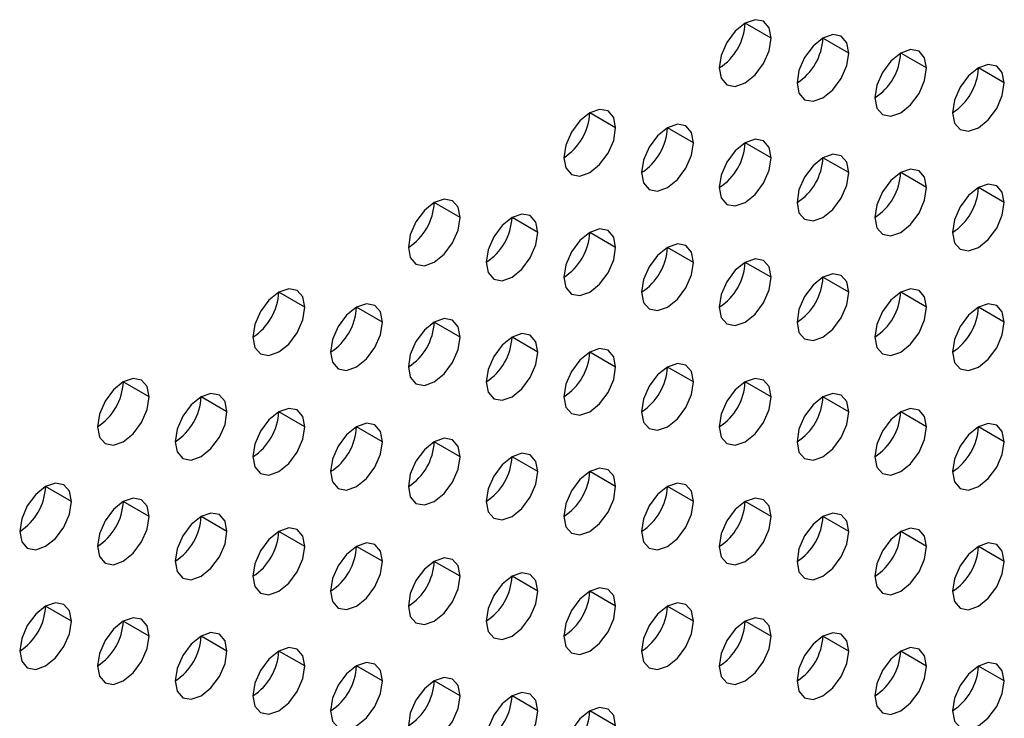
# Model space of a CAD drawing. Header units: millimetres. Extents: x 0 to 1118, y 0 to 864.
# Tile 327 of 438: x 1000.53 to 1003.22, y 664.17 to 666.08. Entities that reach past the tile are written whole.
import ezdxf

# ---------------------------------------------------------------- set-up
doc = ezdxf.new("R2010")
doc.units = ezdxf.units.MM

msp = doc.modelspace()

# ---------------------------------------------------------------- linework, layer by layer
at = {"color": 7, "linetype": 'Continuous', "lineweight": 25}
for p, q in [((1002.5844, 666.0273), (1002.5137, 666.0681)), ((1002.7965, 665.9865), (1002.7258, 666.0273)), ((1003.0087, 665.9456), (1002.938, 665.9864)), ((1003.2208, 665.9048), (1003.1501, 665.9456)), ((1002.1601, 665.7824), (1002.0894, 665.8232)), ((1002.3723, 665.7415), (1002.3016, 665.7824)), ((1002.5844, 665.7007), (1002.5137, 665.7415)), ((1002.7965, 665.6598), (1002.7258, 665.7007)), ((1003.0087, 665.619), (1002.938, 665.6598)), ((1003.2208, 665.5781), (1003.1501, 665.619)), ((1001.7359, 665.5375), (1001.6652, 665.5783)), ((1001.948, 665.4966), (1001.8773, 665.5374)), ((1002.1601, 665.4558), (1002.0894, 665.4966)), ((1002.3723, 665.4149), (1002.3016, 665.4557)), ((1002.5844, 665.3741), (1002.5137, 665.4149)), ((1002.7965, 665.3332), (1002.7258, 665.374)), ((1001.3116, 665.2925), (1001.2409, 665.3334)), ((1003.0087, 665.2924), (1002.938, 665.3332)), ((1001.5237, 665.2517), (1001.453, 665.2925)), ((1003.2208, 665.2515), (1003.1501, 665.2923)), ((1001.7359, 665.2108), (1001.6652, 665.2517)), ((1001.948, 665.17), (1001.8773, 665.2108)), ((1002.1601, 665.1291), (1002.0894, 665.17)), ((1002.3723, 665.0883), (1002.3016, 665.1291)), ((1000.8873, 665.0476), (1000.8166, 665.0884)), ((1002.5844, 665.0475), (1002.5137, 665.0883)), ((1001.0995, 665.0068), (1001.0288, 665.0476)), ((1002.7965, 665.0066), (1002.7258, 665.0474)), ((1001.3116, 664.9659), (1001.2409, 665.0067)), ((1003.0087, 664.9658), (1002.938, 665.0066)), ((1001.5237, 664.9251), (1001.453, 664.9659)), ((1003.2208, 664.9249), (1003.1501, 664.9657)), ((1001.7359, 664.8842), (1001.6652, 664.925)), ((1001.948, 664.8434), (1001.8773, 664.8842)), ((1002.1601, 664.8025), (1002.0894, 664.8434)), ((1000.6752, 664.7618), (1000.6045, 664.8027)), ((1002.3723, 664.7617), (1002.3016, 664.8025)), ((1000.8873, 664.721), (1000.8166, 664.7618)), ((1002.5844, 664.7208), (1002.5137, 664.7617)), ((1001.0995, 664.6801), (1001.0288, 664.721)), ((1002.7965, 664.68), (1002.7258, 664.7208)), ((1001.3116, 664.6393), (1001.2409, 664.6801)), ((1003.0087, 664.6391), (1002.938, 664.68)), ((1001.5237, 664.5985), (1001.453, 664.6393)), ((1003.2208, 664.5983), (1003.1501, 664.6391)), ((1001.7359, 664.5576), (1001.6652, 664.5984)), ((1001.948, 664.5168), (1001.8773, 664.5576)), ((1002.1601, 664.4759), (1002.0894, 664.5167)), ((1000.6752, 664.4352), (1000.6045, 664.476)), ((1002.3723, 664.4351), (1002.3016, 664.4759)), ((1000.8873, 664.3944), (1000.8166, 664.4352)), ((1002.5844, 664.3942), (1002.5137, 664.435)), ((1001.0995, 664.3535), (1001.0288, 664.3944)), ((1002.7965, 664.3534), (1002.7258, 664.3942)), ((1001.3116, 664.3127), (1001.2409, 664.3535)), ((1003.0087, 664.3125), (1002.938, 664.3533)), ((1001.5237, 664.2718), (1001.453, 664.3127)), ((1003.2208, 664.2717), (1003.1501, 664.3125)), ((1001.7359, 664.231), (1001.6652, 664.2718)), ((1001.948, 664.1901), (1001.8773, 664.231)), ((1002.1601, 664.1493), (1002.0894, 664.1901))]:
    msp.add_line(p, q, dxfattribs=at)
at = {"color": 7, "linetype": 'Continuous', "lineweight": 25, "flags": 128}
for points in [[(1002.5844, 666.0273), (1002.579, 666.0554), (1002.5637, 666.0731), (1002.5408, 666.0775), (1002.5137, 666.0681), (1002.4866, 666.0463), (1002.4637, 666.0154), (1002.4484, 665.98), (1002.443, 665.9457)], [(1002.7965, 665.9865), (1002.7912, 666.0146), (1002.7758, 666.0322), (1002.7529, 666.0367), (1002.7258, 666.0273), (1002.6988, 666.0055), (1002.6758, 665.9745), (1002.6605, 665.9392), (1002.6551, 665.9048)], [(1002.443, 665.9457), (1002.4484, 665.9175), (1002.4637, 665.8999), (1002.4866, 665.8954), (1002.5137, 665.9048), (1002.5408, 665.9267), (1002.5637, 665.9576), (1002.579, 665.9929), (1002.5844, 666.0273)], [(1002.6551, 665.9048), (1002.6605, 665.8767), (1002.6758, 665.859), (1002.6988, 665.8546), (1002.7258, 665.864), (1002.7529, 665.8858), (1002.7758, 665.9168), (1002.7912, 665.9521), (1002.7965, 665.9865)], [(1003.0087, 665.9456), (1003.0033, 665.9737), (1002.988, 665.9914), (1002.965, 665.9958), (1002.938, 665.9864), (1002.9109, 665.9646), (1002.888, 665.9337), (1002.8726, 665.8983), (1002.8672, 665.864)], [(1003.2208, 665.9048), (1003.2154, 665.9329), (1003.2001, 665.9505), (1003.1771, 665.955), (1003.1501, 665.9456), (1003.123, 665.9238), (1003.1001, 665.8928), (1003.0848, 665.8575), (1003.0794, 665.8231)], [(1002.8672, 665.864), (1002.8726, 665.8358), (1002.888, 665.8182), (1002.9109, 665.8137), (1002.938, 665.8231), (1002.965, 665.845), (1002.988, 665.8759), (1003.0033, 665.9113), (1003.0087, 665.9456)], [(1003.0794, 665.8231), (1003.0848, 665.795), (1003.1001, 665.7773), (1003.123, 665.7729), (1003.1501, 665.7823), (1003.1771, 665.8041), (1003.2001, 665.8351), (1003.2154, 665.8704), (1003.2208, 665.9048)], [(1002.1601, 665.7824), (1002.1548, 665.8105), (1002.1394, 665.8282), (1002.1165, 665.8326), (1002.0894, 665.8232), (1002.0624, 665.8014), (1002.0394, 665.7704), (1002.0241, 665.7351), (1002.0187, 665.7007)], [(1002.3723, 665.7415), (1002.3669, 665.7697), (1002.3516, 665.7873), (1002.3286, 665.7918), (1002.3016, 665.7824), (1002.2745, 665.7605), (1002.2516, 665.7296), (1002.2362, 665.6942), (1002.2308, 665.6599)], [(1002.0187, 665.7007), (1002.0241, 665.6726), (1002.0394, 665.655), (1002.0624, 665.6505), (1002.0894, 665.6599), (1002.1165, 665.6817), (1002.1394, 665.7127), (1002.1548, 665.748), (1002.1601, 665.7824)], [(1002.2308, 665.6599), (1002.2362, 665.6318), (1002.2516, 665.6141), (1002.2745, 665.6097), (1002.3016, 665.6191), (1002.3286, 665.6409), (1002.3516, 665.6718), (1002.3669, 665.7072), (1002.3723, 665.7415)], [(1002.5844, 665.7007), (1002.579, 665.7288), (1002.5637, 665.7465), (1002.5408, 665.7509), (1002.5137, 665.7415), (1002.4866, 665.7197), (1002.4637, 665.6887), (1002.4484, 665.6534), (1002.443, 665.619)], [(1002.7965, 665.6598), (1002.7912, 665.688), (1002.7758, 665.7056), (1002.7529, 665.7101), (1002.7258, 665.7007), (1002.6988, 665.6788), (1002.6758, 665.6479), (1002.6605, 665.6126), (1002.6551, 665.5782)], [(1002.443, 665.619), (1002.4484, 665.5909), (1002.4637, 665.5733), (1002.4866, 665.5688), (1002.5137, 665.5782), (1002.5408, 665.6), (1002.5637, 665.631), (1002.579, 665.6663), (1002.5844, 665.7007)], [(1002.6551, 665.5782), (1002.6605, 665.5501), (1002.6758, 665.5324), (1002.6988, 665.528), (1002.7258, 665.5374), (1002.7529, 665.5592), (1002.7758, 665.5901), (1002.7912, 665.6255), (1002.7965, 665.6598)], [(1003.0087, 665.619), (1003.0033, 665.6471), (1002.988, 665.6648), (1002.965, 665.6692), (1002.938, 665.6598), (1002.9109, 665.638), (1002.888, 665.607), (1002.8726, 665.5717), (1002.8672, 665.5374)], [(1003.2208, 665.5781), (1003.2154, 665.6063), (1003.2001, 665.6239), (1003.1771, 665.6284), (1003.1501, 665.619), (1003.123, 665.5971), (1003.1001, 665.5662), (1003.0848, 665.5309), (1003.0794, 665.4965)], [(1002.8672, 665.5374), (1002.8726, 665.5092), (1002.888, 665.4916), (1002.9109, 665.4871), (1002.938, 665.4965), (1002.965, 665.5184), (1002.988, 665.5493), (1003.0033, 665.5846), (1003.0087, 665.619)], [(1001.7359, 665.5375), (1001.7305, 665.5656), (1001.7152, 665.5832), (1001.6922, 665.5877), (1001.6652, 665.5783), (1001.6381, 665.5565), (1001.6152, 665.5255), (1001.5998, 665.4902), (1001.5945, 665.4558)], [(1003.0794, 665.4965), (1003.0848, 665.4684), (1003.1001, 665.4507), (1003.123, 665.4463), (1003.1501, 665.4557), (1003.1771, 665.4775), (1003.2001, 665.5085), (1003.2154, 665.5438), (1003.2208, 665.5781)], [(1001.948, 665.4966), (1001.9426, 665.5248), (1001.9273, 665.5424), (1001.9044, 665.5468), (1001.8773, 665.5374), (1001.8502, 665.5156), (1001.8273, 665.4847), (1001.812, 665.4493), (1001.8066, 665.415)], [(1001.5945, 665.4558), (1001.5998, 665.4277), (1001.6152, 665.41), (1001.6381, 665.4056), (1001.6652, 665.415), (1001.6922, 665.4368), (1001.7152, 665.4678), (1001.7305, 665.5031), (1001.7359, 665.5375)], [(1001.8066, 665.415), (1001.812, 665.3868), (1001.8273, 665.3692), (1001.8502, 665.3647), (1001.8773, 665.3741), (1001.9044, 665.396), (1001.9273, 665.4269), (1001.9426, 665.4623), (1001.948, 665.4966)], [(1002.1601, 665.4558), (1002.1548, 665.4839), (1002.1394, 665.5015), (1002.1165, 665.506), (1002.0894, 665.4966), (1002.0624, 665.4748), (1002.0394, 665.4438), (1002.0241, 665.4085), (1002.0187, 665.3741)], [(1002.3723, 665.4149), (1002.3669, 665.4431), (1002.3516, 665.4607), (1002.3286, 665.4652), (1002.3016, 665.4557), (1002.2745, 665.4339), (1002.2516, 665.403), (1002.2362, 665.3676), (1002.2308, 665.3333)], [(1002.0187, 665.3741), (1002.0241, 665.346), (1002.0394, 665.3283), (1002.0624, 665.3239), (1002.0894, 665.3333), (1002.1165, 665.3551), (1002.1394, 665.3861), (1002.1548, 665.4214), (1002.1601, 665.4558)], [(1002.2308, 665.3333), (1002.2362, 665.3051), (1002.2516, 665.2875), (1002.2745, 665.283), (1002.3016, 665.2924), (1002.3286, 665.3143), (1002.3516, 665.3452), (1002.3669, 665.3806), (1002.3723, 665.4149)], [(1002.5844, 665.3741), (1002.579, 665.4022), (1002.5637, 665.4199), (1002.5408, 665.4243), (1002.5137, 665.4149), (1002.4866, 665.3931), (1002.4637, 665.3621), (1002.4484, 665.3268), (1002.443, 665.2924)], [(1002.7965, 665.3332), (1002.7912, 665.3614), (1002.7758, 665.379), (1002.7529, 665.3835), (1002.7258, 665.3741), (1002.6988, 665.3522), (1002.6758, 665.3213), (1002.6605, 665.2859), (1002.6551, 665.2516)], [(1002.443, 665.2924), (1002.4484, 665.2643), (1002.4637, 665.2466), (1002.4866, 665.2422), (1002.5137, 665.2516), (1002.5408, 665.2734), (1002.5637, 665.3044), (1002.579, 665.3397), (1002.5844, 665.3741)], [(1001.3116, 665.2925), (1001.3062, 665.3207), (1001.2909, 665.3383), (1001.268, 665.3428), (1001.2409, 665.3334), (1001.2138, 665.3115), (1001.1909, 665.2806), (1001.1756, 665.2452), (1001.1702, 665.2109)], [(1002.6551, 665.2516), (1002.6605, 665.2234), (1002.6758, 665.2058), (1002.6988, 665.2013), (1002.7258, 665.2107), (1002.7529, 665.2326), (1002.7758, 665.2635), (1002.7912, 665.2989), (1002.7965, 665.3332)], [(1003.0087, 665.2924), (1003.0033, 665.3205), (1002.988, 665.3382), (1002.965, 665.3426), (1002.938, 665.3332), (1002.9109, 665.3114), (1002.888, 665.2804), (1002.8726, 665.2451), (1002.8672, 665.2107)], [(1001.1702, 665.2109), (1001.1756, 665.1828), (1001.1909, 665.1651), (1001.2138, 665.1607), (1001.2409, 665.1701), (1001.268, 665.1919), (1001.2909, 665.2228), (1001.3062, 665.2582), (1001.3116, 665.2925)], [(1001.5237, 665.2517), (1001.5184, 665.2798), (1001.503, 665.2975), (1001.4801, 665.3019), (1001.453, 665.2925), (1001.426, 665.2707), (1001.403, 665.2397), (1001.3877, 665.2044), (1001.3823, 665.17)], [(1002.8672, 665.2107), (1002.8726, 665.1826), (1002.888, 665.165), (1002.9109, 665.1605), (1002.938, 665.1699), (1002.965, 665.1917), (1002.988, 665.2227), (1003.0033, 665.258), (1003.0087, 665.2924)], [(1003.2208, 665.2515), (1003.2154, 665.2797), (1003.2001, 665.2973), (1003.1771, 665.3018), (1003.1501, 665.2924), (1003.123, 665.2705), (1003.1001, 665.2396), (1003.0848, 665.2042), (1003.0794, 665.1699)], [(1001.3823, 665.17), (1001.3877, 665.1419), (1001.403, 665.1243), (1001.426, 665.1198), (1001.453, 665.1292), (1001.4801, 665.151), (1001.503, 665.182), (1001.5184, 665.2173), (1001.5237, 665.2517)], [(1001.7359, 665.2108), (1001.7305, 665.239), (1001.7152, 665.2566), (1001.6922, 665.2611), (1001.6652, 665.2517), (1001.6381, 665.2298), (1001.6152, 665.1989), (1001.5998, 665.1636), (1001.5945, 665.1292)], [(1003.0794, 665.1699), (1003.0848, 665.1417), (1003.1001, 665.1241), (1003.123, 665.1196), (1003.1501, 665.1291), (1003.1771, 665.1509), (1003.2001, 665.1818), (1003.2154, 665.2172), (1003.2208, 665.2515)], [(1001.5945, 665.1292), (1001.5998, 665.1011), (1001.6152, 665.0834), (1001.6381, 665.079), (1001.6652, 665.0884), (1001.6922, 665.1102), (1001.7152, 665.1411), (1001.7305, 665.1765), (1001.7359, 665.2108)], [(1001.948, 665.17), (1001.9426, 665.1981), (1001.9273, 665.2158), (1001.9044, 665.2202), (1001.8773, 665.2108), (1001.8502, 665.189), (1001.8273, 665.158), (1001.812, 665.1227), (1001.8066, 665.0884)], [(1001.8066, 665.0884), (1001.812, 665.0602), (1001.8273, 665.0426), (1001.8502, 665.0381), (1001.8773, 665.0475), (1001.9044, 665.0694), (1001.9273, 665.1003), (1001.9426, 665.1356), (1001.948, 665.17)], [(1002.1601, 665.1291), (1002.1548, 665.1573), (1002.1394, 665.1749), (1002.1165, 665.1794), (1002.0894, 665.17), (1002.0624, 665.1481), (1002.0394, 665.1172), (1002.0241, 665.0819), (1002.0187, 665.0475)], [(1002.0187, 665.0475), (1002.0241, 665.0194), (1002.0394, 665.0017), (1002.0624, 664.9973), (1002.0894, 665.0067), (1002.1165, 665.0285), (1002.1394, 665.0595), (1002.1548, 665.0948), (1002.1601, 665.1291)], [(1002.3723, 665.0883), (1002.3669, 665.1164), (1002.3516, 665.1341), (1002.3286, 665.1385), (1002.3016, 665.1291), (1002.2745, 665.1073), (1002.2516, 665.0764), (1002.2362, 665.041), (1002.2308, 665.0067)], [(1000.8873, 665.0476), (1000.882, 665.0758), (1000.8666, 665.0934), (1000.8437, 665.0979), (1000.8166, 665.0884), (1000.7896, 665.0666), (1000.7666, 665.0357), (1000.7513, 665.0003), (1000.7459, 664.966)], [(1002.2308, 665.0067), (1002.2362, 664.9785), (1002.2516, 664.9609), (1002.2745, 664.9564), (1002.3016, 664.9658), (1002.3286, 664.9877), (1002.3516, 665.0186), (1002.3669, 665.0539), (1002.3723, 665.0883)], [(1002.5844, 665.0475), (1002.579, 665.0756), (1002.5637, 665.0932), (1002.5408, 665.0977), (1002.5137, 665.0883), (1002.4866, 665.0664), (1002.4637, 665.0355), (1002.4484, 665.0002), (1002.443, 664.9658)], [(1000.7459, 664.966), (1000.7513, 664.9378), (1000.7666, 664.9202), (1000.7896, 664.9157), (1000.8166, 664.9251), (1000.8437, 664.947), (1000.8666, 664.9779), (1000.882, 665.0133), (1000.8873, 665.0476)], [(1001.0995, 665.0068), (1001.0941, 665.0349), (1001.0788, 665.0525), (1001.0558, 665.057), (1001.0288, 665.0476), (1001.0017, 665.0258), (1000.9788, 664.9948), (1000.9634, 664.9595), (1000.9581, 664.9251)], [(1002.443, 664.9658), (1002.4484, 664.9377), (1002.4637, 664.92), (1002.4866, 664.9156), (1002.5137, 664.925), (1002.5408, 664.9468), (1002.5637, 664.9778), (1002.579, 665.0131), (1002.5844, 665.0475)], [(1002.7965, 665.0066), (1002.7912, 665.0347), (1002.7758, 665.0524), (1002.7529, 665.0568), (1002.7258, 665.0474), (1002.6988, 665.0256), (1002.6758, 664.9947), (1002.6605, 664.9593), (1002.6551, 664.925)], [(1001.3116, 664.9659), (1001.3062, 664.9941), (1001.2909, 665.0117), (1001.268, 665.0162), (1001.2409, 665.0068), (1001.2138, 664.9849), (1001.1909, 664.954), (1001.1756, 664.9186), (1001.1702, 664.8843)], [(1003.0087, 664.9658), (1003.0033, 664.9939), (1002.988, 665.0115), (1002.965, 665.016), (1002.938, 665.0066), (1002.9109, 664.9848), (1002.888, 664.9538), (1002.8726, 664.9185), (1002.8672, 664.8841)], [(1000.9581, 664.9251), (1000.9634, 664.897), (1000.9788, 664.8793), (1001.0017, 664.8749), (1001.0288, 664.8843), (1001.0558, 664.9061), (1001.0788, 664.9371), (1001.0941, 664.9724), (1001.0995, 665.0068)], [(1002.6551, 664.925), (1002.6605, 664.8968), (1002.6758, 664.8792), (1002.6988, 664.8747), (1002.7258, 664.8841), (1002.7529, 664.906), (1002.7758, 664.9369), (1002.7912, 664.9723), (1002.7965, 665.0066)], [(1001.1702, 664.8843), (1001.1756, 664.8561), (1001.1909, 664.8385), (1001.2138, 664.834), (1001.2409, 664.8434), (1001.268, 664.8653), (1001.2909, 664.8962), (1001.3062, 664.9316), (1001.3116, 664.9659)], [(1001.5237, 664.9251), (1001.5184, 664.9532), (1001.503, 664.9709), (1001.4801, 664.9753), (1001.453, 664.9659), (1001.426, 664.9441), (1001.403, 664.9131), (1001.3877, 664.8778), (1001.3823, 664.8434)], [(1002.8672, 664.8841), (1002.8726, 664.856), (1002.888, 664.8383), (1002.9109, 664.8339), (1002.938, 664.8433), (1002.965, 664.8651), (1002.988, 664.8961), (1003.0033, 664.9314), (1003.0087, 664.9658)], [(1003.2208, 664.9249), (1003.2154, 664.9531), (1003.2001, 664.9707), (1003.1771, 664.9752), (1003.1501, 664.9657), (1003.123, 664.9439), (1003.1001, 664.913), (1003.0848, 664.8776), (1003.0794, 664.8433)], [(1001.7359, 664.8842), (1001.7305, 664.9124), (1001.7152, 664.93), (1001.6922, 664.9345), (1001.6652, 664.9251), (1001.6381, 664.9032), (1001.6152, 664.8723), (1001.5998, 664.8369), (1001.5945, 664.8026)], [(1001.3823, 664.8434), (1001.3877, 664.8153), (1001.403, 664.7976), (1001.426, 664.7932), (1001.453, 664.8026), (1001.4801, 664.8244), (1001.503, 664.8554), (1001.5184, 664.8907), (1001.5237, 664.9251)], [(1003.0794, 664.8433), (1003.0848, 664.8151), (1003.1001, 664.7975), (1003.123, 664.793), (1003.1501, 664.8024), (1003.1771, 664.8243), (1003.2001, 664.8552), (1003.2154, 664.8906), (1003.2208, 664.9249)], [(1001.5945, 664.8026), (1001.5998, 664.7744), (1001.6152, 664.7568), (1001.6381, 664.7523), (1001.6652, 664.7617), (1001.6922, 664.7836), (1001.7152, 664.8145), (1001.7305, 664.8499), (1001.7359, 664.8842)], [(1001.948, 664.8434), (1001.9426, 664.8715), (1001.9273, 664.8892), (1001.9044, 664.8936), (1001.8773, 664.8842), (1001.8502, 664.8624), (1001.8273, 664.8314), (1001.812, 664.7961), (1001.8066, 664.7617)], [(1002.1601, 664.8025), (1002.1548, 664.8307), (1002.1394, 664.8483), (1002.1165, 664.8528), (1002.0894, 664.8434), (1002.0624, 664.8215), (1002.0394, 664.7906), (1002.0241, 664.7552), (1002.0187, 664.7209)], [(1001.8066, 664.7617), (1001.812, 664.7336), (1001.8273, 664.716), (1001.8502, 664.7115), (1001.8773, 664.7209), (1001.9044, 664.7427), (1001.9273, 664.7737), (1001.9426, 664.809), (1001.948, 664.8434)], [(1000.6752, 664.7618), (1000.6698, 664.79), (1000.6545, 664.8076), (1000.6316, 664.8121), (1000.6045, 664.8027), (1000.5774, 664.7808), (1000.5545, 664.7499), (1000.5392, 664.7146), (1000.5338, 664.6802)], [(1002.0187, 664.7209), (1002.0241, 664.6927), (1002.0394, 664.6751), (1002.0624, 664.6706), (1002.0894, 664.6801), (1002.1165, 664.7019), (1002.1394, 664.7328), (1002.1548, 664.7682), (1002.1601, 664.8025)], [(1002.3723, 664.7617), (1002.3669, 664.7898), (1002.3516, 664.8075), (1002.3286, 664.8119), (1002.3016, 664.8025), (1002.2745, 664.7807), (1002.2516, 664.7497), (1002.2362, 664.7144), (1002.2308, 664.68)], [(1000.8873, 664.721), (1000.882, 664.7491), (1000.8666, 664.7668), (1000.8437, 664.7712), (1000.8166, 664.7618), (1000.7896, 664.74), (1000.7666, 664.709), (1000.7513, 664.6737), (1000.7459, 664.6394)], [(1002.5844, 664.7208), (1002.579, 664.749), (1002.5637, 664.7666), (1002.5408, 664.7711), (1002.5137, 664.7617), (1002.4866, 664.7398), (1002.4637, 664.7089), (1002.4484, 664.6736), (1002.443, 664.6392)], [(1000.5338, 664.6802), (1000.5392, 664.6521), (1000.5545, 664.6344), (1000.5774, 664.63), (1000.6045, 664.6394), (1000.6316, 664.6612), (1000.6545, 664.6921), (1000.6698, 664.7275), (1000.6752, 664.7618)], [(1002.2308, 664.68), (1002.2362, 664.6519), (1002.2516, 664.6343), (1002.2745, 664.6298), (1002.3016, 664.6392), (1002.3286, 664.661), (1002.3516, 664.692), (1002.3669, 664.7273), (1002.3723, 664.7617)], [(1000.7459, 664.6394), (1000.7513, 664.6112), (1000.7666, 664.5936), (1000.7896, 664.5891), (1000.8166, 664.5985), (1000.8437, 664.6204), (1000.8666, 664.6513), (1000.882, 664.6866), (1000.8873, 664.721)], [(1001.0995, 664.6801), (1001.0941, 664.7083), (1001.0788, 664.7259), (1001.0558, 664.7304), (1001.0288, 664.721), (1001.0017, 664.6991), (1000.9788, 664.6682), (1000.9634, 664.6329), (1000.9581, 664.5985)], [(1002.443, 664.6392), (1002.4484, 664.6111), (1002.4637, 664.5934), (1002.4866, 664.589), (1002.5137, 664.5984), (1002.5408, 664.6202), (1002.5637, 664.6511), (1002.579, 664.6865), (1002.5844, 664.7208)], [(1002.7965, 664.68), (1002.7912, 664.7081), (1002.7758, 664.7258), (1002.7529, 664.7302), (1002.7258, 664.7208), (1002.6988, 664.699), (1002.6758, 664.668), (1002.6605, 664.6327), (1002.6551, 664.5983)], [(1001.3116, 664.6393), (1001.3062, 664.6674), (1001.2909, 664.6851), (1001.268, 664.6895), (1001.2409, 664.6801), (1001.2138, 664.6583), (1001.1909, 664.6274), (1001.1756, 664.592), (1001.1702, 664.5577)], [(1003.0087, 664.6391), (1003.0033, 664.6673), (1002.988, 664.6849), (1002.965, 664.6894), (1002.938, 664.68), (1002.9109, 664.6581), (1002.888, 664.6272), (1002.8726, 664.5919), (1002.8672, 664.5575)], [(1000.9581, 664.5985), (1000.9634, 664.5704), (1000.9788, 664.5527), (1001.0017, 664.5483), (1001.0288, 664.5577), (1001.0558, 664.5795), (1001.0788, 664.6105), (1001.0941, 664.6458), (1001.0995, 664.6801)], [(1002.6551, 664.5983), (1002.6605, 664.5702), (1002.6758, 664.5526), (1002.6988, 664.5481), (1002.7258, 664.5575), (1002.7529, 664.5794), (1002.7758, 664.6103), (1002.7912, 664.6456), (1002.7965, 664.68)], [(1001.1702, 664.5577), (1001.1756, 664.5295), (1001.1909, 664.5119), (1001.2138, 664.5074), (1001.2409, 664.5168), (1001.268, 664.5387), (1001.2909, 664.5696), (1001.3062, 664.6049), (1001.3116, 664.6393)], [(1001.5237, 664.5985), (1001.5184, 664.6266), (1001.503, 664.6442), (1001.4801, 664.6487), (1001.453, 664.6393), (1001.426, 664.6175), (1001.403, 664.5865), (1001.3877, 664.5512), (1001.3823, 664.5168)], [(1002.8672, 664.5575), (1002.8726, 664.5294), (1002.888, 664.5117), (1002.9109, 664.5073), (1002.938, 664.5167), (1002.965, 664.5385), (1002.988, 664.5694), (1003.0033, 664.6048), (1003.0087, 664.6391)], [(1003.2208, 664.5983), (1003.2154, 664.6264), (1003.2001, 664.6441), (1003.1771, 664.6485), (1003.1501, 664.6391), (1003.123, 664.6173), (1003.1001, 664.5863), (1003.0848, 664.551), (1003.0794, 664.5167)], [(1001.7359, 664.5576), (1001.7305, 664.5857), (1001.7152, 664.6034), (1001.6922, 664.6078), (1001.6652, 664.5984), (1001.6381, 664.5766), (1001.6152, 664.5457), (1001.5998, 664.5103), (1001.5945, 664.476)], [(1001.3823, 664.5168), (1001.3877, 664.4887), (1001.403, 664.471), (1001.426, 664.4666), (1001.453, 664.476), (1001.4801, 664.4978), (1001.503, 664.5288), (1001.5184, 664.5641), (1001.5237, 664.5985)], [(1003.0794, 664.5167), (1003.0848, 664.4885), (1003.1001, 664.4709), (1003.123, 664.4664), (1003.1501, 664.4758), (1003.1771, 664.4977), (1003.2001, 664.5286), (1003.2154, 664.5639), (1003.2208, 664.5983)], [(1001.5945, 664.476), (1001.5998, 664.4478), (1001.6152, 664.4302), (1001.6381, 664.4257), (1001.6652, 664.4351), (1001.6922, 664.457), (1001.7152, 664.4879), (1001.7305, 664.5233), (1001.7359, 664.5576)], [(1001.948, 664.5168), (1001.9426, 664.5449), (1001.9273, 664.5625), (1001.9044, 664.567), (1001.8773, 664.5576), (1001.8502, 664.5358), (1001.8273, 664.5048), (1001.812, 664.4695), (1001.8066, 664.4351)], [(1002.1601, 664.4759), (1002.1548, 664.5041), (1002.1394, 664.5217), (1002.1165, 664.5262), (1002.0894, 664.5167), (1002.0624, 664.4949), (1002.0394, 664.464), (1002.0241, 664.4286), (1002.0187, 664.3943)], [(1001.8066, 664.4351), (1001.812, 664.407), (1001.8273, 664.3893), (1001.8502, 664.3849), (1001.8773, 664.3943), (1001.9044, 664.4161), (1001.9273, 664.4471), (1001.9426, 664.4824), (1001.948, 664.5168)], [(1000.6752, 664.4352), (1000.6698, 664.4634), (1000.6545, 664.481), (1000.6316, 664.4855), (1000.6045, 664.4761), (1000.5774, 664.4542), (1000.5545, 664.4233), (1000.5392, 664.3879), (1000.5338, 664.3536)], [(1002.0187, 664.3943), (1002.0241, 664.3661), (1002.0394, 664.3485), (1002.0624, 664.344), (1002.0894, 664.3534), (1002.1165, 664.3753), (1002.1394, 664.4062), (1002.1548, 664.4416), (1002.1601, 664.4759)], [(1002.3723, 664.4351), (1002.3669, 664.4632), (1002.3516, 664.4808), (1002.3286, 664.4853), (1002.3016, 664.4759), (1002.2745, 664.4541), (1002.2516, 664.4231), (1002.2362, 664.3878), (1002.2308, 664.3534)], [(1000.8873, 664.3944), (1000.882, 664.4225), (1000.8666, 664.4402), (1000.8437, 664.4446), (1000.8166, 664.4352), (1000.7896, 664.4134), (1000.7666, 664.3824), (1000.7513, 664.3471), (1000.7459, 664.3127)], [(1002.5844, 664.3942), (1002.579, 664.4224), (1002.5637, 664.44), (1002.5408, 664.4445), (1002.5137, 664.4351), (1002.4866, 664.4132), (1002.4637, 664.3823), (1002.4484, 664.3469), (1002.443, 664.3126)], [(1000.5338, 664.3536), (1000.5392, 664.3254), (1000.5545, 664.3078), (1000.5774, 664.3033), (1000.6045, 664.3128), (1000.6316, 664.3346), (1000.6545, 664.3655), (1000.6698, 664.4009), (1000.6752, 664.4352)], [(1002.2308, 664.3534), (1002.2362, 664.3253), (1002.2516, 664.3076), (1002.2745, 664.3032), (1002.3016, 664.3126), (1002.3286, 664.3344), (1002.3516, 664.3654), (1002.3669, 664.4007), (1002.3723, 664.4351)], [(1000.7459, 664.3127), (1000.7513, 664.2846), (1000.7666, 664.267), (1000.7896, 664.2625), (1000.8166, 664.2719), (1000.8437, 664.2937), (1000.8666, 664.3247), (1000.882, 664.36), (1000.8873, 664.3944)], [(1001.0995, 664.3535), (1001.0941, 664.3817), (1001.0788, 664.3993), (1001.0558, 664.4038), (1001.0288, 664.3944), (1001.0017, 664.3725), (1000.9788, 664.3416), (1000.9634, 664.3062), (1000.9581, 664.2719)], [(1002.443, 664.3126), (1002.4484, 664.2844), (1002.4637, 664.2668), (1002.4866, 664.2623), (1002.5137, 664.2717), (1002.5408, 664.2936), (1002.5637, 664.3245), (1002.579, 664.3599), (1002.5844, 664.3942)], [(1002.7965, 664.3534), (1002.7912, 664.3815), (1002.7758, 664.3992), (1002.7529, 664.4036), (1002.7258, 664.3942), (1002.6988, 664.3724), (1002.6758, 664.3414), (1002.6605, 664.3061), (1002.6551, 664.2717)], [(1001.3116, 664.3127), (1001.3062, 664.3408), (1001.2909, 664.3585), (1001.268, 664.3629), (1001.2409, 664.3535), (1001.2138, 664.3317), (1001.1909, 664.3007), (1001.1756, 664.2654), (1001.1702, 664.231)], [(1003.0087, 664.3125), (1003.0033, 664.3407), (1002.988, 664.3583), (1002.965, 664.3628), (1002.938, 664.3534), (1002.9109, 664.3315), (1002.888, 664.3006), (1002.8726, 664.2652), (1002.8672, 664.2309)], [(1000.9581, 664.2719), (1000.9634, 664.2438), (1000.9788, 664.2261), (1001.0017, 664.2217), (1001.0288, 664.2311), (1001.0558, 664.2529), (1001.0788, 664.2838), (1001.0941, 664.3192), (1001.0995, 664.3535)], [(1002.6551, 664.2717), (1002.6605, 664.2436), (1002.6758, 664.226), (1002.6988, 664.2215), (1002.7258, 664.2309), (1002.7529, 664.2527), (1002.7758, 664.2837), (1002.7912, 664.319), (1002.7965, 664.3534)], [(1001.1702, 664.231), (1001.1756, 664.2029), (1001.1909, 664.1853), (1001.2138, 664.1808), (1001.2409, 664.1902), (1001.268, 664.212), (1001.2909, 664.243), (1001.3062, 664.2783), (1001.3116, 664.3127)], [(1001.5237, 664.2718), (1001.5184, 664.3), (1001.503, 664.3176), (1001.4801, 664.3221), (1001.453, 664.3127), (1001.426, 664.2908), (1001.403, 664.2599), (1001.3877, 664.2246), (1001.3823, 664.1902)], [(1002.8672, 664.2309), (1002.8726, 664.2027), (1002.888, 664.1851), (1002.9109, 664.1806), (1002.938, 664.1901), (1002.965, 664.2119), (1002.988, 664.2428), (1003.0033, 664.2782), (1003.0087, 664.3125)], [(1003.2208, 664.2717), (1003.2154, 664.2998), (1003.2001, 664.3175), (1003.1771, 664.3219), (1003.1501, 664.3125), (1003.123, 664.2907), (1003.1001, 664.2597), (1003.0848, 664.2244), (1003.0794, 664.19)], [(1001.3823, 664.1902), (1001.3877, 664.1621), (1001.403, 664.1444), (1001.426, 664.14), (1001.453, 664.1494), (1001.4801, 664.1712), (1001.503, 664.2021), (1001.5184, 664.2375), (1001.5237, 664.2718)], [(1001.7359, 664.231), (1001.7305, 664.2591), (1001.7152, 664.2768), (1001.6922, 664.2812), (1001.6652, 664.2718), (1001.6381, 664.25), (1001.6152, 664.219), (1001.5998, 664.1837), (1001.5945, 664.1494)], [(1003.0794, 664.19), (1003.0848, 664.1619), (1003.1001, 664.1443), (1003.123, 664.1398), (1003.1501, 664.1492), (1003.1771, 664.171), (1003.2001, 664.202), (1003.2154, 664.2373), (1003.2208, 664.2717)], [(1001.5945, 664.1494), (1001.5998, 664.1212), (1001.6152, 664.1036), (1001.6381, 664.0991), (1001.6652, 664.1085), (1001.6922, 664.1304), (1001.7152, 664.1613), (1001.7305, 664.1966), (1001.7359, 664.231)], [(1001.948, 664.1901), (1001.9426, 664.2183), (1001.9273, 664.2359), (1001.9044, 664.2404), (1001.8773, 664.231), (1001.8502, 664.2091), (1001.8273, 664.1782), (1001.812, 664.1429), (1001.8066, 664.1085)], [(1001.8066, 664.1085), (1001.812, 664.0804), (1001.8273, 664.0627), (1001.8502, 664.0583), (1001.8773, 664.0677), (1001.9044, 664.0895), (1001.9273, 664.1205), (1001.9426, 664.1558), (1001.948, 664.1901)], [(1002.1601, 664.1493), (1002.1548, 664.1774), (1002.1394, 664.1951), (1002.1165, 664.1995), (1002.0894, 664.1901), (1002.0624, 664.1683), (1002.0394, 664.1374), (1002.0241, 664.102), (1002.0187, 664.0677)]]:
    msp.add_lwpolyline(points, dxfattribs=at)
at = {"color": 7, "linetype": 'Continuous', "lineweight": 25}
for centre in [(1002.3602, 666.0751), (1002.5723, 666.0343), (1002.7844, 665.9934), (1002.9966, 665.9526), (1001.9359, 665.8302), (1002.148, 665.7893), (1002.3602, 665.7485), (1002.5723, 665.7076), (1002.7844, 665.6668), (1002.9966, 665.626), (1001.5116, 665.5853), (1001.7238, 665.5444), (1001.9359, 665.5036), (1002.148, 665.4627), (1002.3602, 665.4219), (1002.5723, 665.381), (1001.0874, 665.3403), (1002.7844, 665.3402), (1001.2995, 665.2995), (1002.9966, 665.2993), (1001.5116, 665.2586), (1001.7238, 665.2178), (1001.9359, 665.177), (1002.148, 665.1361), (1000.6631, 665.0954), (1002.3602, 665.0953), (1000.8752, 665.0546), (1002.5723, 665.0544), (1001.0874, 665.0137), (1002.7844, 665.0136), (1001.2995, 664.9729), (1002.9966, 664.9727), (1001.5116, 664.932), (1001.7238, 664.8912), (1001.9359, 664.8503), (1000.451, 664.8096), (1002.148, 664.8095), (1000.6631, 664.7688), (1002.3602, 664.7686), (1000.8752, 664.728), (1002.5723, 664.7278), (1001.0874, 664.6871), (1002.7844, 664.6869), (1001.2995, 664.6463), (1002.9966, 664.6461), (1001.5116, 664.6054), (1001.7238, 664.5646), (1001.9359, 664.5237), (1000.451, 664.483), (1002.148, 664.4829), (1000.6631, 664.4422), (1002.3602, 664.442), (1000.8752, 664.4013), (1002.5723, 664.4012), (1001.0874, 664.3605), (1002.7844, 664.3603), (1001.2995, 664.3196), (1002.9966, 664.3195), (1001.5116, 664.2788), (1001.7238, 664.238), (1001.9359, 664.1971)]:
    msp.add_arc(centre, 0.1537, 302.6055, 357.3945, dxfattribs=at)

doc.saveas('drawing.dxf')
